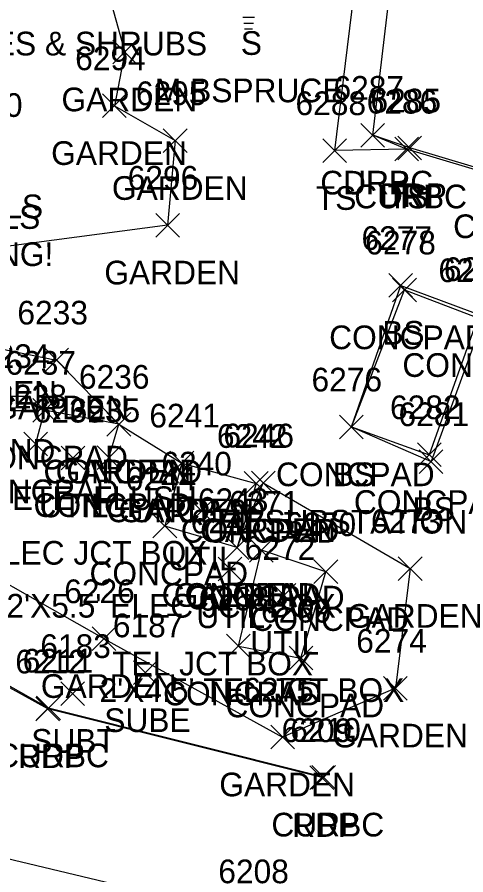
# Model space of a CAD drawing. Extents: x 1462089 to 1464015, y 730534 to 736144.
# Drawn here: x 1462592.3 to 1462630.1, y 731119.2 to 731191.6 of the extents above; entities that cross this region are included whole.
import ezdxf

# ---------------------------------------------------------------- set-up
doc = ezdxf.new("R2010")
doc.units = 0
for name, color, linetype in [('L_A', 7, 'Continuous'), ('L_C', 7, 'Continuous'), ('L_I', 7, 'Continuous'), ('L_TIC', 7, 'Continuous'), ('LAPB', 7, 'Continuous'), ('LELB', 7, 'Continuous'), ('LS', 7, 'Continuous'), ('LTC', 7, 'Continuous'), ('M_A', 7, 'Continuous'), ('M_C', 7, 'Continuous'), ('M_I', 7, 'Continuous'), ('MHBP', 7, 'Continuous'), ('P_A', 7, 'Continuous'), ('P_I', 7, 'Continuous'), ('P_TIC', 7, 'Continuous'), ('PET', 7, 'Continuous'), ('PRC', 7, 'Continuous'), ('R_A', 7, 'Continuous'), ('R_I', 7, 'Continuous'), ('R_TIC', 7, 'Continuous'), ('RC', 7, 'Continuous'), ('RDP', 7, 'Continuous'), ('S_C', 7, 'Continuous'), ('U_A', 7, 'Continuous'), ('U_C', 7, 'Continuous'), ('U_I', 7, 'Continuous'), ('U_TIC', 7, 'Continuous'), ('UDEFAULT', 7, 'Continuous')]:
    doc.layers.add(name, color=color, linetype=linetype)

msp = doc.modelspace()

# ---------------------------------------------------------------- linework, layer by layer
at = {"layer": 'L_TIC'}
for points in [[(1462600.37, 731187.695), (1462602.37, 731189.695)], [(1462602.37, 731187.695), (1462600.37, 731189.695)], [(1462599.501, 731183.167), (1462601.501, 731185.167)], [(1462601.501, 731183.167), (1462599.501, 731185.167)], [(1462604.625, 731180.218), (1462606.625, 731182.218)], [(1462606.625, 731180.218), (1462604.625, 731182.218)], [(1462618.08, 731179.373), (1462620.08, 731181.373)], [(1462620.08, 731179.373), (1462618.08, 731181.373)], [(1462624.14, 731179.502), (1462626.14, 731181.502)], [(1462626.14, 731179.502), (1462624.14, 731181.502)], [(1462603.985, 731173.079), (1462605.985, 731175.079)], [(1462605.985, 731173.079), (1462603.985, 731175.079)], [(1462623.646, 731167.989), (1462625.646, 731169.989)], [(1462625.646, 731167.989), (1462623.646, 731169.989)], [(1462623.966, 731167.609), (1462625.966, 731169.609)], [(1462625.966, 731167.609), (1462623.966, 731169.609)], [(1462594.629, 731161.694), (1462596.629, 731163.694)], [(1462596.629, 731161.694), (1462594.629, 731163.694)], [(1462593.621, 731157.454), (1462595.621, 731159.454)], [(1462595.621, 731157.454), (1462593.621, 731159.454)], [(1462599.875, 731156.274), (1462601.875, 731158.274)], [(1462601.875, 731156.274), (1462599.875, 731158.274)], [(1462599.875, 731156.274), (1462601.875, 731158.274)], [(1462601.875, 731156.274), (1462599.875, 731158.274)], [(1462619.485, 731156.041), (1462621.485, 731158.041)], [(1462621.485, 731156.041), (1462619.485, 731158.041)], [(1462619.485, 731156.041), (1462621.485, 731158.041)], [(1462621.485, 731156.041), (1462619.485, 731158.041)], [(1462619.485, 731156.041), (1462621.485, 731158.041)], [(1462621.485, 731156.041), (1462619.485, 731158.041)], [(1462619.485, 731156.041), (1462621.485, 731158.041)], [(1462621.485, 731156.041), (1462619.485, 731158.041)], [(1462592.855, 731154.604), (1462594.855, 731156.604)], [(1462594.855, 731154.604), (1462592.855, 731156.604)], [(1462626.049, 731153.7), (1462628.049, 731155.7)], [(1462628.049, 731153.7), (1462626.049, 731155.7)], [(1462626.049, 731153.7), (1462628.049, 731155.7)], [(1462628.049, 731153.7), (1462626.049, 731155.7)], [(1462599.036, 731153.446), (1462601.036, 731155.446)], [(1462601.036, 731153.446), (1462599.036, 731155.446)], [(1462605.188, 731152.998), (1462607.188, 731154.998)], [(1462607.188, 731152.998), (1462605.188, 731154.998)], [(1462605.188, 731152.998), (1462607.188, 731154.998)], [(1462607.188, 731152.998), (1462605.188, 731154.998)], [(1462605.188, 731152.998), (1462607.188, 731154.998)], [(1462607.188, 731152.998), (1462605.188, 731154.998)], [(1462626.199, 731153.112), (1462628.199, 731155.112)], [(1462628.199, 731153.112), (1462626.199, 731155.112)], [(1462626.199, 731153.112), (1462628.199, 731155.112)], [(1462628.199, 731153.112), (1462626.199, 731155.112)], [(1462611.455, 731151.276), (1462613.455, 731153.276)], [(1462613.455, 731151.276), (1462611.455, 731153.276)], [(1462612.059, 731151.32), (1462614.059, 731153.32)], [(1462614.059, 731151.32), (1462612.059, 731153.32)], [(1462603.756, 731147.678), (1462605.756, 731149.678)], [(1462605.756, 731147.678), (1462603.756, 731149.678)], [(1462603.756, 731147.678), (1462605.756, 731149.678)], [(1462605.756, 731147.678), (1462603.756, 731149.678)], [(1462609.843, 731145.854), (1462611.843, 731147.854)], [(1462611.843, 731145.854), (1462609.843, 731147.854)], [(1462609.843, 731145.854), (1462611.843, 731147.854)], [(1462611.843, 731145.854), (1462609.843, 731147.854)], [(1462611.896, 731145.637), (1462613.896, 731147.637)], [(1462613.896, 731145.637), (1462611.896, 731147.637)], [(1462611.896, 731145.637), (1462613.896, 731147.637)], [(1462613.896, 731145.637), (1462611.896, 731147.637)], [(1462617.329, 731143.821), (1462619.329, 731145.821)], [(1462619.329, 731143.821), (1462617.329, 731145.821)], [(1462624.44, 731144.087), (1462626.44, 731146.087)], [(1462626.44, 731144.087), (1462624.44, 731146.087)], [(1462598.633, 731138.165), (1462600.633, 731140.165)], [(1462600.633, 731138.165), (1462598.633, 731140.165)], [(1462598.633, 731138.165), (1462600.633, 731140.165)], [(1462600.633, 731138.165), (1462598.633, 731140.165)], [(1462609.964, 731137.534), (1462611.964, 731139.534)], [(1462611.964, 731137.534), (1462609.964, 731139.534)], [(1462609.964, 731137.534), (1462611.964, 731139.534)], [(1462611.964, 731137.534), (1462609.964, 731139.534)], [(1462615.226, 731136.527), (1462617.226, 731138.527)], [(1462617.226, 731136.527), (1462615.226, 731138.527)], [(1462623.2, 731133.982), (1462625.2, 731135.982)], [(1462625.2, 731133.982), (1462623.2, 731135.982)], [(1462613.68, 731129.853), (1462615.68, 731131.853)], [(1462615.68, 731129.853), (1462613.68, 731131.853)], [(1462613.68, 731129.853), (1462615.68, 731131.853)], [(1462615.68, 731129.853), (1462613.68, 731131.853)]]:
    msp.add_lwpolyline(points, dxfattribs=at)
at = {"layer": 'LAPB'}
for points in [[(1462598.962, 731197.414), (1462601.37, 731188.695), (1462600.501, 731184.167), (1462605.625, 731181.218), (1462604.985, 731174.079), (1462584.36, 731171.351), (1462575.109, 731176.245), (1462581.054, 731198.675), (1462586.856, 731202.661)], [(1462599.633, 731139.165), (1462584.08, 731147.979), (1462582.361, 731155.597), (1462589.558, 731163.933), (1462595.629, 731162.694), (1462600.875, 731157.274), (1462606.188, 731153.998)], [(1462610.843, 731146.854), (1462613.059, 731152.32), (1462625.44, 731145.087), (1462624.2, 731134.982), (1462614.68, 731130.853)], [(1462599.633, 731139.165), (1462614.68, 731130.853)]]:
    msp.add_lwpolyline(points, dxfattribs=at)
at = {"layer": 'LELB'}
for points in [[(1462625.14, 731180.502), (1462619.08, 731180.373), (1462621.426, 731199.459), (1462627.415, 731221.884), (1462635.34, 731243.542)], [(1462620.485, 731157.041), (1462624.646, 731168.989), (1462631.677, 731166.364), (1462627.199, 731154.112)], [(1462620.485, 731157.041), (1462627.199, 731154.112)]]:
    msp.add_lwpolyline(points, dxfattribs=at)
at = {"layer": 'LS'}
for points in [[(1462620.485, 731157.041), (1462624.966, 731168.609), (1462631.139, 731166.27), (1462627.049, 731154.7)], [(1462600.036, 731154.446), (1462600.875, 731157.274), (1462594.621, 731158.454), (1462593.855, 731155.604)], [(1462620.485, 731157.041), (1462627.049, 731154.7)], [(1462606.188, 731153.998), (1462612.455, 731152.276), (1462610.843, 731146.854), (1462604.756, 731148.678)], [(1462606.188, 731153.998), (1462604.756, 731148.678)], [(1462610.964, 731138.534), (1462616.226, 731137.527), (1462618.329, 731144.821), (1462612.896, 731146.637)], [(1462610.964, 731138.534), (1462612.896, 731146.637)]]:
    msp.add_lwpolyline(points, dxfattribs=at)
at = {"layer": 'LTC'}
for p, q in [((1462612.319, 731191.623), (1462611.33, 731191.623)), ((1462612.235, 731191.123), (1462611.403, 731191.123)), ((1462612.151, 731190.623), (1462611.476, 731190.623))]:
    msp.add_line(p, q, dxfattribs=at)
at = {"layer": 'MHBP'}
msp.add_lwpolyline([(1462591.766, 731159.646), (1462593.016, 731159.646), (1462593.016, 731158.396), (1462591.766, 731158.396)], close=True, dxfattribs=at)
msp.add_circle((1462592.391, 731159.021), 0.0833, dxfattribs=at)
at = {"layer": 'P_TIC'}
for points in [[(1462593.885, 731132.233), (1462595.885, 731134.233)], [(1462595.885, 731132.233), (1462593.885, 731134.233)], [(1462616.993, 731126.43), (1462618.993, 731128.43)], [(1462618.993, 731126.43), (1462616.993, 731128.43)]]:
    msp.add_lwpolyline(points, dxfattribs=at)
at = {"layer": 'PET'}
msp.add_lwpolyline([(1462617.993, 731127.43), (1462594.885, 731133.233), (1462582.051, 731140.338)], dxfattribs=at)
at = {"layer": 'PRC'}
msp.add_lwpolyline([(1462612.649, 731115.515), (1462573.242, 731124.95), (1462553.734, 731129.646)], dxfattribs=at)
at = {"layer": 'R_TIC'}
for points in [[(1462621.284, 731180.671), (1462623.284, 731182.671)], [(1462623.284, 731180.671), (1462621.284, 731182.671)], [(1462621.284, 731180.671), (1462623.284, 731182.671)], [(1462623.284, 731180.671), (1462621.284, 731182.671)], [(1462624.14, 731179.502), (1462626.14, 731181.502)], [(1462626.14, 731179.502), (1462624.14, 731181.502)], [(1462624.4, 731179.602), (1462626.4, 731181.602)], [(1462626.4, 731179.602), (1462624.4, 731181.602)], [(1462593.945, 731132.308), (1462595.945, 731134.308)], [(1462595.945, 731132.308), (1462593.945, 731134.308)], [(1462617.159, 731126.464), (1462619.159, 731128.464)], [(1462619.159, 731126.464), (1462617.159, 731128.464)]]:
    msp.add_lwpolyline(points, dxfattribs=at)
at = {"layer": 'RC'}
for points in [[(1462633.482, 731177.988), (1462625.14, 731180.502), (1462622.284, 731181.671)], [(1462618.159, 731127.464), (1462594.945, 731133.308), (1462582.164, 731140.533)]]:
    msp.add_lwpolyline(points, dxfattribs=at)
at = {"layer": 'RDP'}
msp.add_lwpolyline([(1462633.588, 731178.175), (1462625.4, 731180.602), (1462622.284, 731181.671), (1462624.597, 731201.148), (1462635.738, 731228.441), (1462645.963, 731265.329), (1462654.807, 731261.929)], dxfattribs=at)
at = {"layer": 'U_TIC'}
for points in [[(1462602.113, 731135.284), (1462604.113, 731137.284)], [(1462604.113, 731135.284), (1462602.113, 731137.284)], [(1462595.994, 731133.535), (1462597.994, 731135.535)], [(1462597.994, 731133.535), (1462595.994, 731135.535)]]:
    msp.add_lwpolyline(points, dxfattribs=at)
at = {"layer": 'UDEFAULT'}
for points in [[(1462596.022, 731153.415), (1462598.022, 731155.415)], [(1462598.022, 731153.415), (1462596.022, 731155.415)], [(1462606.853, 731148.944), (1462608.853, 731150.944)], [(1462608.853, 731148.944), (1462606.853, 731150.944)], [(1462609.247, 731144.058), (1462611.247, 731146.058)], [(1462611.247, 731144.058), (1462609.247, 731146.058)], [(1462613.794, 731141.821), (1462615.794, 731143.821)], [(1462615.794, 731141.821), (1462613.794, 731143.821)]]:
    msp.add_lwpolyline(points, dxfattribs=at)

# ---------------------------------------------------------------- texts
at = {"layer": 'L_A'}
for s, p in [('S', (1462611.161, 731188.46)), ('GARDEN', (1462596.039, 731183.695)), ('GARDEN', (1462595.17, 731179.167)), ('GARDEN', (1462600.294, 731176.218)), ('TS', (1462623.549, 731175.502)), ('TS', (1462617.489, 731175.373)), ('WALLS', (1462585.423, 731174.666)), ('WALLS', (1462585.423, 731174.666)), ('WALLS', (1462585.191, 731173.769)), ('GARDEN', (1462599.655, 731169.079)), ('BS', (1462623.087, 731163.989)), ('CONCPAD', (1462618.612, 731163.609)), ('CONCPAD', (1462624.785, 731161.27)), ('GARDEN', (1462584.227, 731158.933)), ('GARDEN', (1462590.298, 731157.694)), ('CONCPAD', (1462588.266, 731153.454)), ('CONCPAD', (1462594.521, 731152.274)), ('GARDEN', (1462595.545, 731152.274)), ('CONCPAD', (1462614.131, 731152.041)), ('CONCPAD', (1462614.131, 731152.041)), ('BS', (1462618.926, 731152.041)), ('BS', (1462618.926, 731152.041)), ('CONCPAD', (1462587.501, 731150.604)), ('CONCPAD', (1462593.681, 731149.446)), ('CONCPAD', (1462620.695, 731149.7)), ('CONCPAD', (1462620.695, 731149.7)), ('CONCPAD', (1462599.833, 731148.998)), ('CONCPAD', (1462599.833, 731148.998)), ('GARDEN', (1462600.857, 731148.998)), ('BS', (1462625.64, 731149.112)), ('BS', (1462625.64, 731149.112)), ('CONCPAD', (1462606.1, 731147.276)), ('GARDEN', (1462607.728, 731147.32)), ('CONCPAD', (1462598.402, 731143.678)), ('CONCPAD', (1462598.402, 731143.678)), ('CONCPAD', (1462604.489, 731141.854)), ('GARDEN', (1462605.512, 731141.854)), ('CONCPAD', (1462606.541, 731141.637)), ('CONCPAD', (1462606.541, 731141.637)), ('GARDEN', (1462620.109, 731140.087)), ('CONCPAD', (1462611.975, 731139.821)), ('GARDEN', (1462594.302, 731134.165)), ('GARDEN', (1462594.302, 731134.165)), ('CONCPAD', (1462604.609, 731133.534)), ('CONCPAD', (1462604.609, 731133.534)), ('CONCPAD', (1462609.872, 731132.527)), ('GARDEN', (1462618.869, 731129.982)), ('GARDEN', (1462609.35, 731125.853)), ('GARDEN', (1462609.35, 731125.853))]:
    msp.add_text(s, height=2, dxfattribs=at).set_placement(p)
at = {"layer": 'L_C'}
for s, p in [('TRES & SHRUBS', (1462586.773, 731188.414)), ('TRES & SHRUBS', (1462586.773, 731188.414)), ('M.BSPRUCE', (1462603.917, 731184.46)), ('EL SUBSTATION', (1462609.139, 731148.041)), ('EL SUBSTATION', (1462609.139, 731148.041))]:
    msp.add_text(s, height=2, dxfattribs=at).set_placement(p)
at = {"layer": 'L_I'}
for s, p in [('6294', (1462597.194, 731187.167)), ('6295', (1462602.318, 731184.218)), ('6288', (1462615.773, 731183.373)), ('6286', (1462621.778, 731183.502)), ('6260', (1462586.808, 731183.221)), ('6296', (1462601.623, 731177.079)), ('6277', (1462621.339, 731171.989)), ('6278', (1462621.659, 731171.609)), ('6279', (1462627.824, 731169.27)), ('6280', (1462628.284, 731169.364)), ('6233', (1462592.322, 731165.694)), ('6237', (1462591.314, 731161.454)), ('6236', (1462597.513, 731160.274)), ('6236', (1462597.513, 731160.274)), ('6276', (1462617.123, 731160.041)), ('6276', (1462617.123, 731160.041)), ('6276', (1462617.123, 731160.041)), ('6276', (1462617.123, 731160.041)), ('6238', (1462590.548, 731158.604)), ('6235', (1462596.729, 731157.446)), ('6282', (1462623.742, 731157.7)), ('6282', (1462623.742, 731157.7)), ('6241', (1462603.447, 731156.998)), ('6241', (1462603.447, 731156.998)), ('6241', (1462603.447, 731156.998)), ('6281', (1462624.459, 731157.112)), ('6281', (1462624.459, 731157.112)), ('6242', (1462609.148, 731155.276)), ('6246', (1462609.696, 731155.32)), ('6244', (1462601.449, 731151.678)), ('6244', (1462601.449, 731151.678)), ('6243', (1462607.536, 731149.854)), ('6243', (1462607.536, 731149.854)), ('6271', (1462610.155, 731149.637)), ('6271', (1462610.155, 731149.637)), ('6273', (1462622.133, 731148.087)), ('6270', (1462614.936, 731147.821)), ('6226', (1462596.27, 731142.165)), ('6226', (1462596.27, 731142.165)), ('6268', (1462607.609, 731141.534)), ('6268', (1462607.609, 731141.534)), ('6269', (1462612.864, 731140.527)), ('6274', (1462620.893, 731137.982)), ('6275', (1462611.373, 731133.853)), ('6275', (1462611.373, 731133.853))]:
    msp.add_text(s, height=2, dxfattribs=at).set_placement(p)
at = {"layer": 'M_A'}
msp.add_text('BND', height=2, dxfattribs=at).set_placement((1462589.88, 731154.021))
at = {"layer": 'M_C'}
msp.add_text('4"X4" CONCRETE -FLUSH', height=2, dxfattribs=at).set_placement((1462574.659, 731150.021))
at = {"layer": 'M_I'}
msp.add_text('6234', height=2, dxfattribs=at).set_placement((1462589.084, 731162.021))
at = {"layer": 'P_A'}
for p in [(1462592.373, 731128.233), (1462615.481, 731122.43)]:
    msp.add_text('RDP', height=2, dxfattribs=at).set_placement(p)
at = {"layer": 'P_I'}
for s, p in [('6212', (1462592.145, 731136.233)), ('6209', (1462614.6, 731130.43)), ('6208', (1462609.264, 731118.515))]:
    msp.add_text(s, height=2, dxfattribs=at).set_placement(p)
at = {"layer": 'R_A'}
for s, p in [('CURBC', (1462617.867, 731176.671)), ('DRP', (1462619.772, 731176.671)), ('CURBC', (1462620.723, 731175.502)), ('DRP', (1462622.889, 731175.602)), ('CURBC', (1462629.064, 731172.988)), ('CURBC', (1462590.528, 731128.308)), ('CURBC', (1462613.742, 731122.464))]:
    msp.add_text(s, height=2, dxfattribs=at).set_placement(p)
at = {"layer": 'R_I'}
for s, p in [('6287', (1462618.977, 731184.671)), ('6287', (1462618.977, 731184.671)), ('6286', (1462621.778, 731183.502)), ('6285', (1462622.093, 731183.602)), ('6211', (1462592.772, 731136.308)), ('6210', (1462615.332, 731130.464))]:
    msp.add_text(s, height=2, dxfattribs=at).set_placement(p)
at = {"layer": 'S_C'}
msp.add_text('BURGER KING!', height=2, dxfattribs=at).set_placement((1462575.885, 731170.629))
at = {"layer": 'U_A'}
for s, p in [('UTIL', (1462594.187, 731149.415)), ('UTIL', (1462605.019, 731144.944)), ('UTIL', (1462607.413, 731140.058)), ('UTIL', (1462611.96, 731137.821)), ('SUBE', (1462599.648, 731131.284)), ('SUBT', (1462593.491, 731129.535))]:
    msp.add_text(s, height=2, dxfattribs=at).set_placement(p)
at = {"layer": 'U_C'}
for s, p in [("2'X5.5' ELEC JCT BOX", (1462580.565, 731145.415)), ("2'X5.5' ELEC JCT BOX", (1462591.397, 731140.944)), ('TEL JCT BOX', (1462600.311, 731136.058)), ("2'X4.5' TEL JCT BOX", (1462599.251, 731133.821))]:
    msp.add_text(s, height=2, dxfattribs=at).set_placement(p)
at = {"layer": 'U_I'}
for s, p in [('6239', (1462593.707, 731157.415)), ('6240', (1462604.46, 731152.944)), ('6245', (1462606.94, 731148.058)), ('6272', (1462611.487, 731145.821)), ('6187', (1462600.373, 731139.284)), ('6183', (1462594.254, 731137.535))]:
    msp.add_text(s, height=2, dxfattribs=at).set_placement(p)

doc.saveas('drawing.dxf')
